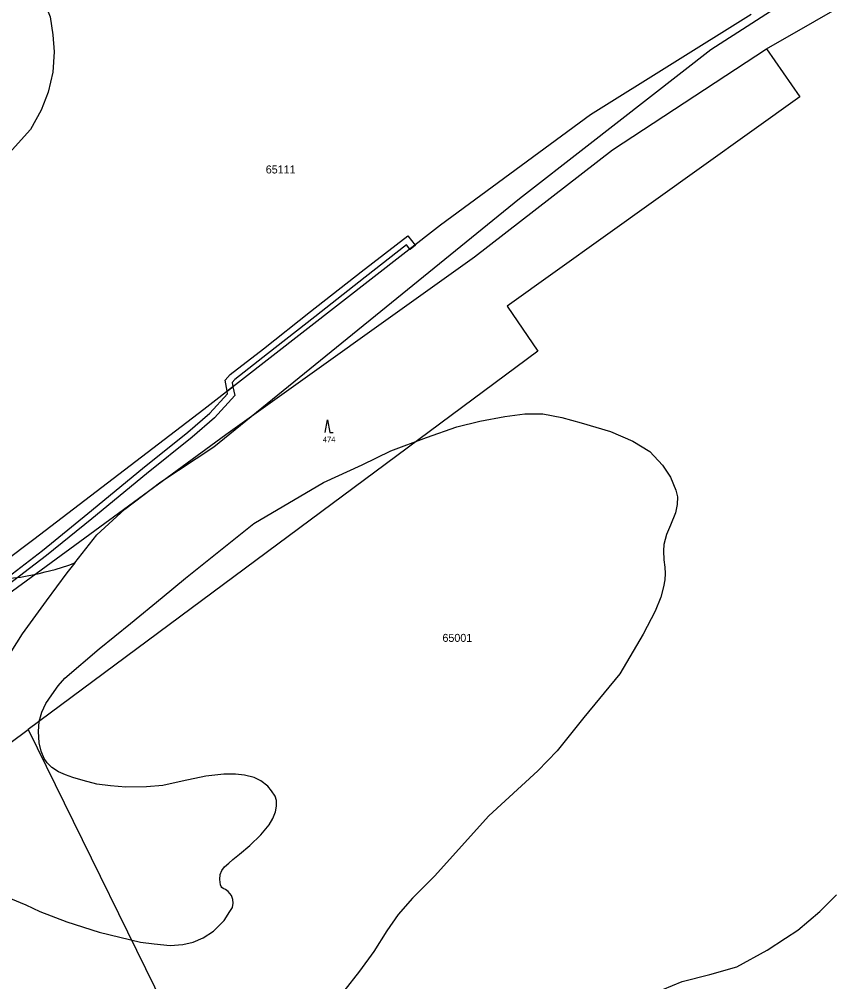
# Model space of a CAD drawing. Extents: x -546762 to -540209, y -1046851 to -1035694.
# Drawn here: x -542436.1 to -542181.4, y -1037631.1 to -1037330.5 of the extents above; entities that cross this region are included whole.
import ezdxf

# ---------------------------------------------------------------- set-up
doc = ezdxf.new("R2010")
doc.units = 0
for name, color, linetype in [('Vrstva 1', 7, 'Continuous'), ('Vrstva 18', 7, 'Continuous'), ('Vrstva 25', 7, 'Continuous'), ('Vrstva 30', 7, 'Continuous'), ('Vrstva 52', 7, 'Continuous'), ('Vrstva 53', 7, 'Continuous')]:
    doc.layers.add(name, color=color, linetype=linetype)

msp = doc.modelspace()

# ---------------------------------------------------------------- linework, layer by layer
at = {"layer": 'Vrstva 1'}
for points in [[(-542202.69, -1037339.73), (-542158.11, -1037314.11)], [(-542207.53, -1037328.98), (-542257.64, -1037360.34)], [(-542250.85, -1037371.22), (-542202.69, -1037339.73)], [(-542202.69, -1037339.73), (-542192.28, -1037354.72)], [(-542192.28, -1037354.72), (-542283.67, -1037420.07)], [(-542257.64, -1037360.34), (-542304.51, -1037394.84)], [(-542293.97, -1037404.67), (-542250.85, -1037371.22)], [(-542304.51, -1037394.84), (-542378.48, -1037452.35)], [(-542371.62, -1037460.23), (-542293.97, -1037404.67)], [(-542283.67, -1037420.07), (-542274.19, -1037434.15)], [(-542274.19, -1037434.15), (-542433.32, -1037552.31)], [(-542378.48, -1037452.35), (-542431.57, -1037492.96)], [(-542443.05, -1037512.44), (-542371.62, -1037460.23)], [(-542431.57, -1037492.96), (-542449.81, -1037506.6)], [(-542444.48, -1037560.59), (-542433.32, -1037552.31)], [(-542433.32, -1037552.31), (-542382.6, -1037655.69)]]:
    msp.add_lwpolyline(points, dxfattribs=at)
at = {"layer": 'Vrstva 25'}
msp.add_lwpolyline([(-542340.59, -1037459.58), (-542339.89, -1037455.58), (-542339.09, -1037459.58), (-542338.09, -1037459.58)], dxfattribs=at)
at = {"layer": 'Vrstva 30'}
for points in [[(-542359.86, -1037433.39), (-542345.14, -1037421.81), (-542329.35, -1037409.37), (-542314.8, -1037398.1), (-542312.48, -1037401.04), (-542314.12, -1037402.32), (-542315.16, -1037401), (-542328.07, -1037411.01), (-542343.84, -1037423.47), (-542358.58, -1037435.03), (-542368.83, -1037443.04), (-542369.66, -1037443.93), (-542369.38, -1037445.27), (-542371.21, -1037446.7), (-542371.86, -1037443.25), (-542370.25, -1037441.5), (-542359.86, -1037433.39)], [(-542314.12, -1037402.32), (-542312.48, -1037401.04), (-542312.41, -1037401.13), (-542314.05, -1037402.41), (-542314.12, -1037402.32)], [(-542462.04, -1037521.57), (-542464.63, -1037520.03), (-542462.73, -1037518.74), (-542462.08, -1037519.13), (-542451.01, -1037511.96), (-542442.55, -1037506.81), (-542428.88, -1037496.39), (-542414.73, -1037484.9), (-542397.65, -1037470.86), (-542383.42, -1037459.46), (-542376.6, -1037453.53), (-542371.07, -1037447.45), (-542371.21, -1037446.7), (-542369.38, -1037445.27), (-542368.79, -1037448.03), (-542375.14, -1037455.01), (-542382.08, -1037461.06), (-542396.33, -1037472.48), (-542413.41, -1037486.52), (-542427.6, -1037498.03), (-542441.37, -1037508.53), (-542449.91, -1037513.72), (-542462.04, -1037521.57)]]:
    msp.add_lwpolyline(points, dxfattribs=at)
at = {"layer": 'Vrstva 52'}
for points in [[(-542436.5, -1037318.84), (-542435.53, -1037318.99), (-542434.42, -1037319.41), (-542432.94, -1037320.29), (-542431.64, -1037321.3), (-542429.85, -1037323.25), (-542428.05, -1037325.9), (-542426.5, -1037329.72), (-542425.65, -1037335.39), (-542425.22, -1037340.64), (-542425.65, -1037347.01), (-542427.06, -1037353.25), (-542429.33, -1037358.92), (-542432.59, -1037364.87), (-542438.39, -1037371.25), (-542444.49, -1037376.63), (-542451.71, -1037381.59), (-542461.2, -1037386.98), (-542472.18, -1037391.98)], [(-542418.78, -1037500.25), (-542411.92, -1037491.55), (-542403.15, -1037483.47), (-542391.87, -1037474.97), (-542375.3, -1037464.1), (-542279.87, -1037386.5), (-542258.75, -1037370.05), (-542220.12, -1037339.95), (-542195.99, -1037324.35)], [(-542416.13, -1037568.26), (-542419.41, -1037567.35), (-542421.64, -1037566.49), (-542423.91, -1037565.53), (-542425.91, -1037564.17), (-542427.36, -1037562.8), (-542428.32, -1037561.44), (-542429.24, -1037559.15), (-542429.95, -1037556.53), (-542430.11, -1037552.94), (-542429.87, -1037549.84), (-542429.08, -1037546.89), (-542427.81, -1037544.27), (-542425.98, -1037541.56), (-542423.99, -1037538.7), (-542421.88, -1037536.33), (-542411.15, -1037527.13), (-542401.41, -1037519.19), (-542391.52, -1037511.11), (-542384.16, -1037505.1), (-542362.84, -1037488.04), (-542341.09, -1037475.24), (-542329.01, -1037469.66), (-542320.1, -1037465.34), (-542308.96, -1037461.16), (-542299.49, -1037457.81), (-542292.25, -1037456), (-542284.46, -1037454.61), (-542278.19, -1037453.77), (-542272.62, -1037453.77), (-542266.63, -1037454.89), (-542260.65, -1037456.56), (-542251.46, -1037459.21), (-542244.49, -1037462.27), (-542239.2, -1037465.48), (-542235.17, -1037469.79), (-542232.66, -1037473.56), (-542230.99, -1037477.6), (-542230.55, -1037479.66), (-542230.6, -1037482.02), (-542231.14, -1037484.63), (-542232.65, -1037488.53), (-542234, -1037491.48), (-542234.76, -1037494.54), (-542234.85, -1037496.54), (-542234.76, -1037499.31), (-542234.49, -1037501.63), (-542234.36, -1037503.57), (-542234.45, -1037505.57), (-542234.86, -1037507.75), (-542235.73, -1037510.98), (-542237.5, -1037515.4), (-542241.28, -1037522.52), (-542248.52, -1037534.92), (-542259.79, -1037548.57), (-542268.15, -1037559.02), (-542274.14, -1037565.26)], [(-542441.21, -1037505.32), (-542435.79, -1037504.76), (-542429.88, -1037503.62), (-542428.01, -1037503.14), (-542424.86, -1037502.33), (-542420.66, -1037501.03), (-542418.78, -1037500.25)], [(-542418.78, -1037500.25), (-542421.25, -1037503.39), (-542427.68, -1037512.11), (-542435.23, -1037522.45), (-542440.56, -1037530.89)], [(-542274.14, -1037565.26), (-542289.49, -1037579.34), (-542306.4, -1037598.18), (-542313.26, -1037605.08), (-542317.72, -1037610.09), (-542321.34, -1037615.25), (-542325.38, -1037621.66), (-542329.83, -1037627.79), (-542334.7, -1037634.06)], [(-542370.32, -1037609.2), (-542369.56, -1037607.95), (-542369.29, -1037606.63), (-542369.43, -1037605.45), (-542369.88, -1037604.17), (-542370.84, -1037602.94), (-542371.66, -1037602.35), (-542372.47, -1037601.99), (-542372.86, -1037601.69), (-542373.1, -1037601.35), (-542373.29, -1037600.85), (-542373.52, -1037599.17), (-542373.34, -1037597.67), (-542372.84, -1037596.44), (-542371.97, -1037595.26), (-542370.7, -1037594.07), (-542369.38, -1037592.94), (-542367.29, -1037591.3), (-542364.13, -1037588.61), (-542360.63, -1037585.25), (-542358.08, -1037582.11), (-542356.9, -1037580.11), (-542356.07, -1037578.1), (-542355.8, -1037576.32), (-542355.8, -1037574.5), (-542356.21, -1037573.14), (-542357.3, -1037571.55), (-542358.53, -1037570.09), (-542360.67, -1037568.36), (-542362.71, -1037567.36), (-542365.76, -1037566.63), (-542368.53, -1037566.27), (-542372.23, -1037566.25), (-542377.88, -1037566.89), (-542385.28, -1037568.48), (-542391.24, -1037569.83), (-542396.33, -1037570.31), (-542402.81, -1037570.36), (-542407.59, -1037569.99), (-542411.91, -1037569.4), (-542416.13, -1037568.26)], [(-542286.59, -1037648.81), (-542285.11, -1037648.91), (-542283.5, -1037649.36), (-542282.33, -1037649.77), (-542280.98, -1037650.45), (-542279.58, -1037651.05), (-542278.05, -1037651.38), (-542273.83, -1037652.02), (-542268.18, -1037651.94), (-542264.36, -1037651.46), (-542260.55, -1037650.26), (-542256.77, -1037648.49), (-542248.69, -1037643.06), (-542241.45, -1037637.63), (-542235.05, -1037633.59), (-542229.06, -1037631.08), (-542220.43, -1037628.85), (-542211.93, -1037626.48), (-542202.46, -1037621.33), (-542196.75, -1037617.57), (-542192.95, -1037615.05), (-542186.03, -1037609.16), (-542180.86, -1037603.99)], [(-542438.86, -1037605.12), (-542434.09, -1037607.11), (-542429.71, -1037609.18), (-542421.28, -1037612.4), (-542411.12, -1037615.61), (-542398.25, -1037618.75), (-542393.95, -1037619.31), (-542388.94, -1037619.79), (-542385.04, -1037619.55), (-542381.78, -1037618.75), (-542378.68, -1037617.48), (-542375.5, -1037615.33), (-542372.15, -1037612.06), (-542370.32, -1037609.2)]]:
    msp.add_lwpolyline(points, dxfattribs=at)

# ---------------------------------------------------------------- texts
at = {"layer": 'Vrstva 18'}
msp.add_text('474', height=1.7, dxfattribs=at).set_placement((-542341.29, -1037462.62))
at = {"layer": 'Vrstva 53'}
for s, p in [('65111', (-542359.12, -1037378.65)), ('65001', (-542303.93, -1037524.98))]:
    msp.add_text(s, height=2.5, dxfattribs=at).set_placement(p)

doc.saveas('drawing.dxf')
